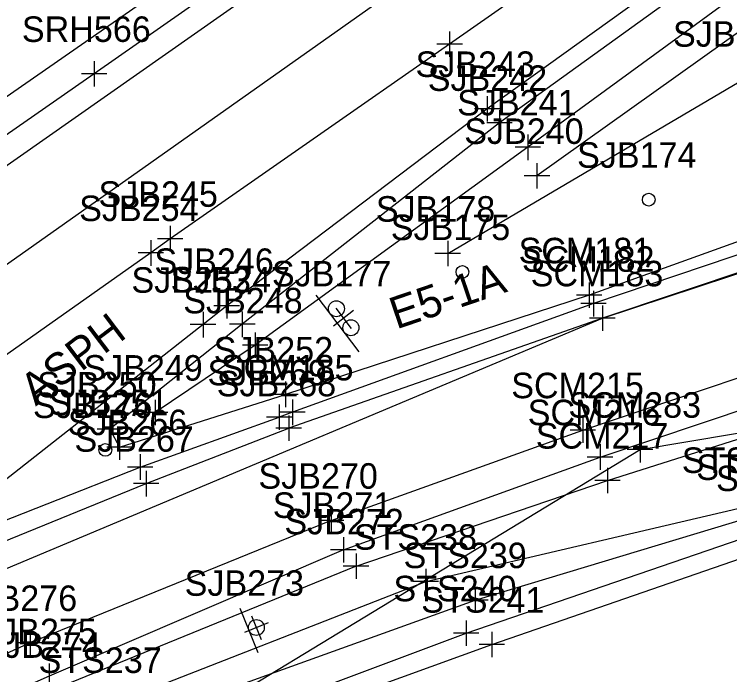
# Model space of a CAD drawing. Extents: x 941041 to 969446, y 397014 to 416764.
# Drawn here: x 951223.9 to 951336.1, y 402678.4 to 402781.9 of the extents above; entities that cross this region are included whole.
import ezdxf

# ---------------------------------------------------------------- set-up
doc = ezdxf.new("R2010")
doc.units = 0
for name, color, linetype in [('SURVEY - DRAINAGE - Area Shapes', 7, 'Continuous'), ('SURVEY - DTM - Breaklines', 7, 'Continuous'), ('SURVEY - DTM - Breaklines - Points - Locators', 7, 'Continuous'), ('SURVEY - DTM - Breaklines - Points - Numbers', 7, 'Continuous'), ('SURVEY - DTM - Spot Points - Locators', 7, 'Continuous'), ('SURVEY - DTM - Spot Points - Point Numbers', 7, 'Continuous'), ('SURVEY - TRAFFIC CONTROL - Signs - Points - Locators', 7, 'Continuous'), ('SURVEY - TRAFFIC CONTROL - Signs - Points - Numbers', 7, 'Continuous'), ('SURVEY - TRAFFIC CONTROL - Signs and Devices with Text', 7, 'Continuous'), ('SURVEY - TRANSPORTATION - Features', 7, 'Continuous'), ('SURVEY - TRANSPORTATION - Features - Points - Locators', 7, 'Continuous'), ('SURVEY - TRANSPORTATION - Features - Points - Numbers', 7, 'Continuous'), ('SURVEY - TRANSPORTATION - Features Text', 7, 'Continuous'), ('SURVEY - TRANSPORTATION - Roads', 7, 'Continuous'), ('SURVEY - TRANSPORTATION - Roads - Points - Locators', 7, 'Continuous'), ('SURVEY - TRANSPORTATION - Roads - Points - Numbers', 7, 'Continuous'), ('SURVEY - VEGETATION - Features - Points - Locators', 7, 'Continuous'), ('SURVEY - VEGETATION - Features - Points - Numbers', 7, 'Continuous'), ('SURVEY - VEGETATION - Features with Text', 7, 'Continuous')]:
    doc.layers.add(name, color=color, linetype=linetype)

msp = doc.modelspace()

# ---------------------------------------------------------------- linework, layer by layer
at = {"layer": 'SURVEY - DRAINAGE - Area Shapes'}
for points in [[(950765.73, 402528.11), (950855.07, 402487.28), (951056.09, 402625.14), (951609.08, 403015.7), (952524.78, 403657.05), (952475.83, 403724.71)], [(951056.09, 402625.14), (951316.12, 402734.28), (951765.36, 402882.47), (951798.09, 402895.65), (951826.87, 402922.65), (951854.04, 402976.32)]]:
    msp.add_lwpolyline(points, dxfattribs=at)
at = {"layer": 'SURVEY - DTM - Breaklines'}
for points in [[(951882.64, 403166.97), (951846.32, 403142.14), (951845.34, 403140.85), (951800.52, 403105.06), (951758.25, 403071.51), (951712.6, 403041.51), (951668.47, 403010.93), (951623.1, 402980.2), (951576.62, 402946.49), (951535.08, 402916.86), (951489.08, 402884.22), (951442.46, 402851.9), (951396.06, 402820.24), (951353.64, 402790.7), (951305.86, 402756.61)], [(951846.17, 403143.63), (951798.24, 403106.85), (951755.36, 403076.11), (951709.52, 403045.74), (951665.69, 403013.78), (951621.55, 402983.27), (951574.76, 402950.88), (951533.18, 402922.12), (951486.76, 402887.78), (951441.32, 402857.8), (951393.85, 402824.12), (951350.68, 402794.89), (951304.42, 402761.09), (951261.65, 402730.04), (951245.94, 402719.49)], [(951291.86, 402744.42), (951338.46, 402771.86), (951384.81, 402800.53), (951428.6, 402828.85), (951473.25, 402860.72), (951518.66, 402892.2), (951567.96, 402927.23), (951615.69, 402962.6), (951669.94, 403001.11), (951703.81, 403024.31), (951722.58, 403037.69)], [(951152.5, 402631.02), (951186.94, 402647.28), (951238.9, 402673.64), (951288.4, 402692.97), (951339.83, 402705.01), (951383.11, 402717.36), (951437.59, 402729.84), (951480.67, 402744.2), (951526.82, 402757.69), (951567.28, 402761.9), (951609.07, 402758.22), (951609.74, 402757.55)], [(951158.91, 402626.39), (951188.51, 402644.08), (951237.35, 402668.86), (951296.18, 402690.08), (951342.1, 402703.91), (951385.89, 402715.59), (951438.85, 402727.88), (951481.64, 402739.98), (951527.07, 402751.16), (951566.43, 402757.66), (951604.49, 402755.42), (951608.43, 402755.75)], [(951158.91, 402626.39), (951191.02, 402640.66), (951238.55, 402663.82), (951294.75, 402684.88), (951345.2, 402702.17), (951386.78, 402712.69), (951440.4, 402725.56), (951481.58, 402735.85), (951526.44, 402748.81), (951565.79, 402754.87), (951602.21, 402754.86), (951608.29, 402754.73)], [(951158.86, 402619.36), (951196.29, 402639.73), (951242.23, 402662.6), (951298.78, 402683.1), (951349.01, 402700.48), (951390.89, 402710.14), (951442.44, 402721.86), (951482.68, 402732.64), (951526.32, 402744.57), (951564.66, 402750.73), (951599.2, 402751.35), (951608.12, 402751.5)]]:
    msp.add_lwpolyline(points, dxfattribs=at)
at = {"layer": 'SURVEY - DTM - Breaklines - Points - Locators'}
for p, q in [((951304.42, 402763.09), (951304.42, 402759.09)), ((951306.42, 402761.09), (951302.42, 402761.09)), ((951305.86, 402758.61), (951305.86, 402754.61)), ((951307.86, 402756.61), (951303.86, 402756.61)), ((951291.86, 402746.42), (951291.86, 402742.42)), ((951293.86, 402744.42), (951289.86, 402744.42)), ((951261.65, 402732.04), (951261.65, 402728.04)), ((951263.65, 402730.04), (951259.65, 402730.04)), ((951245.94, 402721.49), (951245.94, 402717.49)), ((951247.94, 402719.49), (951243.94, 402719.49)), ((951288.4, 402694.97), (951288.4, 402690.97)), ((951290.4, 402692.97), (951286.4, 402692.97)), ((951296.18, 402692.08), (951296.18, 402688.08)), ((951298.18, 402690.08), (951294.18, 402690.08)), ((951294.75, 402686.88), (951294.75, 402682.88)), ((951296.75, 402684.88), (951292.75, 402684.88)), ((951298.78, 402685.1), (951298.78, 402681.1)), ((951300.78, 402683.1), (951296.78, 402683.1))]:
    msp.add_line(p, q, dxfattribs=at)
at = {"layer": 'SURVEY - DTM - Spot Points - Locators'}
for centre in [(951323.4, 402752.87), (951294.17, 402741.53), (951238.13, 402713.62)]:
    msp.add_circle(centre, 1, dxfattribs=at)
at = {"layer": 'SURVEY - TRAFFIC CONTROL - Signs - Points - Locators'}
for p, q in [((951277.1, 402735.48), (951273.92, 402733.05)), ((951274.29, 402735.85), (951276.72, 402732.68)), ((951261.06, 402687.6), (951262.57, 402683.89)), ((951263.67, 402686.5), (951259.96, 402684.99))]:
    msp.add_line(p, q, dxfattribs=at)
at = {"layer": 'SURVEY - TRAFFIC CONTROL - Signs and Devices with Text'}
for p, q in [((951277.99, 402728.99), (951271.2, 402737.89)), ((951262.1, 402681.81), (951259.27, 402688.76))]:
    msp.add_line(p, q, dxfattribs=at)
for centre in [(951274.39, 402735.77), (951276.67, 402732.79), (951261.83, 402685.77)]:
    msp.add_circle(centre, 1.25, dxfattribs=at)
at = {"layer": 'SURVEY - TRANSPORTATION - Features'}
for points in [[(951856.72, 403212.68), (951764.5, 403147.89), (951717.58, 403116.6), (951672.86, 403085.82), (951622.89, 403050.6), (951589.61, 403026.67), (951541.47, 402992.46), (951493.88, 402958.88), (951445.62, 402924.24), (951399.07, 402891.81), (951350.72, 402858.88), (951303.21, 402826.01), (951256.16, 402792.29), (951210.71, 402760.72), (951159.21, 402724.85), (951109.63, 402690.18), (951062.08, 402656.92), (951014.84, 402623.15), (950965.73, 402588.73), (950917.42, 402555.24)], [(951845.47, 403150.79), (951794.85, 403112.74), (951750.76, 403081.68), (951706.8, 403050.62), (951661.08, 403019.6), (951617.49, 402989.41), (951570.55, 402956.66), (951529.62, 402928.23), (951481.56, 402894.72), (951437.37, 402863.29), (951389.55, 402829.63), (951347.66, 402799.3), (951299.97, 402764.93), (951259.62, 402733.33), (951238.85, 402716.85), (951240.37, 402714.07), (951266.38, 402722.33)], [(951846.56, 403091.78), (951845.62, 403090.54), (951844.19, 403053.45), (951841.06, 403003.88), (951840.1, 402982.66), (951838.45, 402972.77), (951834.7, 402957.88), (951827.04, 402938.23), (951820.46, 402926.15), (951809.1, 402913.09), (951795.85, 402902.54), (951764.02, 402888.59), (951699.7, 402866.96), (951667.03, 402856.79), (951633.83, 402847.29), (951594.02, 402835.22), (951574.16, 402829.05), (951546.44, 402816.84), (951480.21, 402794.6), (951425.64, 402777.13), (951361.86, 402755.1), (951314.06, 402737.89), (951266.38, 402722.33)], [(951277.47, 402695.38), (951316.92, 402708.83), (951373, 402726.62), (951429.72, 402744.66), (951491.99, 402764.58), (951552.79, 402784.52), (951610.6, 402803.9), (951656.17, 402821.45), (951718.78, 402842.22), (951766.16, 402854.36), (951780.18, 402854.15), (951793.68, 402852.43), (951804.96, 402846.44), (951811.85, 402837.56), (951816.74, 402824)], [(951277.47, 402695.38), (951229.93, 402676.01), (951182.94, 402653.47), (951149.42, 402637.26), (951104.36, 402612.66), (951061.62, 402587.4), (951008.79, 402554.6), (950963.63, 402525.34), (950917.31, 402495.02), (950873.37, 402466.44), (950824.39, 402434.67), (950781.46, 402406.46), (950725.98, 402369.8), (950683.44, 402341.18), (950630.92, 402306.31), (950585.33, 402275.11), (950540.58, 402246.89), (950498.56, 402218.79), (950452.91, 402189.54), (950403.9, 402158.05), (950354.41, 402126.88)]]:
    msp.add_lwpolyline(points, dxfattribs=at)
at = {"layer": 'SURVEY - TRANSPORTATION - Features - Points - Locators'}
for p, q in [((951299.97, 402766.93), (951299.97, 402762.93)), ((951301.97, 402764.93), (951297.97, 402764.93)), ((951314.06, 402739.89), (951314.06, 402735.89)), ((951316.06, 402737.89), (951312.06, 402737.89)), ((951259.62, 402735.33), (951259.62, 402731.33)), ((951261.62, 402733.33), (951257.62, 402733.33)), ((951266.38, 402724.33), (951266.38, 402720.33)), ((951268.38, 402722.33), (951264.38, 402722.33)), ((951238.85, 402718.85), (951238.85, 402714.85)), ((951240.85, 402716.85), (951236.85, 402716.85)), ((951240.37, 402716.07), (951240.37, 402712.07)), ((951242.37, 402714.07), (951238.37, 402714.07)), ((951316.92, 402710.83), (951316.92, 402706.83)), ((951318.92, 402708.83), (951314.92, 402708.83)), ((951277.47, 402697.38), (951277.47, 402693.38)), ((951279.47, 402695.38), (951275.47, 402695.38))]:
    msp.add_line(p, q, dxfattribs=at)
at = {"layer": 'SURVEY - TRANSPORTATION - Roads'}
for points in [[(951858.06, 403203.77), (951808.39, 403168.94), (951765.12, 403138.61), (951722.92, 403109), (951677.22, 403076.95), (951628.72, 403042.91), (951593.38, 403018.09), (951546.63, 402985.29), (951497.78, 402951.07), (951450.21, 402917.78), (951402.73, 402884.45), (951356.41, 402851.91), (951307.81, 402817.83), (951261.24, 402785.24), (951215.15, 402752.96), (951165.07, 402717.74), (951114.38, 402682.19), (951068.41, 402650.05), (951019.3, 402615.59), (950970.87, 402581.82), (950921.09, 402547.35)], [(951799.91, 403167.92), (951765.7, 403143.84), (951722.98, 403113.79), (951681.01, 403084.4), (951636.93, 403053.52), (951591.07, 403021.41), (951548.97, 402991.96), (951506.9, 402962.52), (951461.04, 402930.25), (951416.05, 402898.59), (951370.52, 402866.66), (951326.63, 402835.85), (951281.83, 402804.38), (951236.39, 402772.61), (951191.53, 402741.41), (951141.44, 402706.16), (951090.99, 402670.89), (951041.99, 402636.44), (950997.25, 402605.16), (950947.61, 402570.96)], [(951846.26, 403165.91), (951785.95, 403123.91), (951742.66, 403093.3), (951698.88, 403062.61), (951653.78, 403030.96), (951609.85, 403000.51), (951563.27, 402967.88), (951522.4, 402938.86), (951473.6, 402904.83), (951429.78, 402874.17), (951382.72, 402841.04), (951339.82, 402810.62), (951292.16, 402777.26), (951248.3, 402746.75), (951245.27, 402744.51), (951200.71, 402713.1), (951156.14, 402681.85), (951111.63, 402650.98), (951070.06, 402621.38)], [(951848.45, 403157.23), (951792.22, 403116.66), (951747.92, 403084.66), (951704.82, 403054.15), (951659.86, 403022.58), (951616, 402991.97), (951569.24, 402959.23), (951528.22, 402930.38), (951479.58, 402896.46), (951435.74, 402865.6), (951388.12, 402832.25), (951346.18, 402801.69), (951298.05, 402767.12), (951257.18, 402736.22), (951253.47, 402733.27), (951213.31, 402701.79), (951214.38, 402699.39), (951243.59, 402710.94), (951265.42, 402718.75)], [(951839.36, 402956.2), (951831.8, 402938.12), (951824.82, 402924.58), (951812.18, 402910.34), (951797.13, 402897.96), (951784.98, 402891.23), (951765.13, 402883.6), (951713.83, 402867.13), (951667.99, 402853.17), (951635.64, 402842.16), (951596.86, 402828.93), (951575.85, 402822.32), (951547.75, 402813.45), (951504.97, 402799.57), (951480.95, 402791.51), (951426.84, 402773.73), (951362.66, 402752.74), (951314.74, 402736.56), (951267.51, 402719.52), (951265.42, 402718.75)], [(951838.82, 402949.53), (951834.35, 402936.96), (951826.87, 402922.65), (951814.29, 402908), (951798.09, 402895.65), (951785.66, 402889.57), (951765.36, 402882.47), (951714.37, 402865.61), (951668.43, 402850.51), (951636.44, 402839.9), (951597.52, 402827.1), (951576.73, 402820.37), (951548.16, 402811.05), (951505.55, 402797.08), (951481.9, 402789.14), (951427.76, 402771.42), (951363.34, 402750.09), (951316.12, 402734.28), (951266.91, 402717.03)], [(951273.58, 402702.54), (951313.07, 402716.73), (951371.43, 402736.36), (951424.82, 402753.82), (951488.51, 402774.76), (951548.11, 402794.58), (951608.67, 402814.56), (951652.69, 402828.65), (951716.09, 402849.74), (951762.86, 402865.2), (951780.27, 402870.18), (951814.27, 402865.67), (951829.77, 402849.1), (951832.66, 402840.42)], [(951275.49, 402697.96), (951315.76, 402712.5), (951372.05, 402731.36), (951427.89, 402750.05), (951489.84, 402770.02), (951550.95, 402790.11), (951608.9, 402809), (951655.28, 402824.8), (951717.33, 402844.53), (951764.59, 402860.4), (951780, 402860.61), (951793.78, 402858.95), (951808.21, 402851.92), (951815.2, 402839.55), (951821.02, 402827.46)], [(951070.06, 402621.38), (951108.64, 402644.04), (951150.46, 402666.69), (951193.92, 402687.42), (951213.84, 402695.87), (951244.53, 402708.34), (951266.91, 402717.03)], [(951273.58, 402702.54), (951226.33, 402683.36), (951179.98, 402662.49), (951179.16, 402662.13), (951145.66, 402645.64), (951099.17, 402620.35), (951056.11, 402594.7), (951003.51, 402562.73), (950957.51, 402534.28), (950910.56, 402504.56), (950866.01, 402476.08), (950817.84, 402445.22), (950772.71, 402415.92), (950764.72, 402410.43)], [(951275.49, 402697.96), (951229.31, 402678.15), (951181.44, 402656.91), (951181.74, 402656.94), (951148.26, 402640.38), (951102.14, 402615.54), (951058.64, 402589.79), (951006.93, 402557.14), (950961.95, 402527.72), (950915.55, 402497.09), (950871.98, 402468.58), (950823.25, 402436.78), (950779.92, 402408.15), (950724.88, 402372.06), (950681.7, 402343.42), (950629.67, 402308.48), (950583.95, 402278.02), (950540.12, 402249.45), (950496.82, 402221.18), (950451.35, 402191.92), (950402.08, 402160.33), (950352.8, 402129.06)]]:
    msp.add_lwpolyline(points, dxfattribs=at)
at = {"layer": 'SURVEY - TRANSPORTATION - Roads - Points - Locators'}
for p, q in [((951292.16, 402779.26), (951292.16, 402775.26)), ((951294.16, 402777.26), (951290.16, 402777.26)), ((951236.39, 402774.61), (951236.39, 402770.61)), ((951238.39, 402772.61), (951234.39, 402772.61)), ((951298.05, 402769.12), (951298.05, 402765.12)), ((951300.05, 402767.12), (951296.05, 402767.12)), ((951248.3, 402748.75), (951248.3, 402744.75)), ((951245.27, 402746.51), (951245.27, 402742.51)), ((951250.3, 402746.75), (951246.3, 402746.75)), ((951247.27, 402744.51), (951243.27, 402744.51)), ((951257.18, 402738.22), (951257.18, 402734.22)), ((951314.74, 402738.56), (951314.74, 402734.56)), ((951259.18, 402736.22), (951255.18, 402736.22)), ((951316.74, 402736.56), (951312.74, 402736.56)), ((951316.12, 402736.28), (951316.12, 402732.28)), ((951253.47, 402735.27), (951253.47, 402731.27)), ((951318.12, 402734.28), (951314.12, 402734.28)), ((951255.47, 402733.27), (951251.47, 402733.27)), ((951267.51, 402721.52), (951267.51, 402717.52)), ((951265.42, 402720.75), (951265.42, 402716.75)), ((951269.51, 402719.52), (951265.51, 402719.52)), ((951267.42, 402718.75), (951263.42, 402718.75)), ((951266.91, 402719.03), (951266.91, 402715.03)), ((951313.07, 402718.73), (951313.07, 402714.73)), ((951268.91, 402717.03), (951264.91, 402717.03)), ((951315.07, 402716.73), (951311.07, 402716.73)), ((951315.76, 402714.5), (951315.76, 402710.5)), ((951243.59, 402712.94), (951243.59, 402708.94)), ((951317.76, 402712.5), (951313.76, 402712.5)), ((951245.59, 402710.94), (951241.59, 402710.94)), ((951244.53, 402710.34), (951244.53, 402706.34)), ((951246.53, 402708.34), (951242.53, 402708.34)), ((951273.58, 402704.54), (951273.58, 402700.54)), ((951275.58, 402702.54), (951271.58, 402702.54)), ((951275.49, 402699.96), (951275.49, 402695.96)), ((951277.49, 402697.96), (951273.49, 402697.96)), ((951226.33, 402685.36), (951226.33, 402681.36)), ((951228.33, 402683.36), (951224.33, 402683.36)), ((951229.31, 402680.15), (951229.31, 402676.15))]:
    msp.add_line(p, q, dxfattribs=at)
at = {"layer": 'SURVEY - VEGETATION - Features - Points - Locators'}
for p, q in [((951322.04, 402715.67), (951322.04, 402711.67)), ((951324.04, 402713.67), (951320.04, 402713.67))]:
    msp.add_line(p, q, dxfattribs=at)
at = {"layer": 'SURVEY - VEGETATION - Features with Text'}
msp.add_lwpolyline([(951228.2, 402619.62), (951212.51, 402647.2), (951322.04, 402713.67), (951373.8, 402722.37), (951404.06, 402729.74), (951451.48, 402747.35), (951523.17, 402774.05), (951568.22, 402788.21), (951587.47, 402760.6), (951228.2, 402619.62)], dxfattribs=at)

# ---------------------------------------------------------------- texts
at = {"layer": 'SURVEY - DTM - Breaklines - Points - Numbers'}
for s, p in [('SJB179', (951327.21, 402776.86)), ('SJB241', (951293.34, 402766.09)), ('SJB240', (951294.45, 402761.61)), ('SJB178', (951280.58, 402749.42)), ('SJB248', (951250.36, 402735.04)), ('SJB249', (951234.69, 402724.49)), ('STS245', (951328.59, 402710.01)), ('STS244', (951330.86, 402708.91)), ('STS243', (951333.96, 402707.17)), ('STS238', (951277.12, 402697.97)), ('STS239', (951284.93, 402695.08)), ('STS240', (951283.34, 402689.88)), ('STS241', (951287.7, 402688.1)), ('STS237', (951227.66, 402678.64))]:
    msp.add_text(s, height=4, dxfattribs=at).set_placement(p)
at = {"layer": 'SURVEY - DTM - Spot Points - Point Numbers'}
for s, p in [('SJB174', (951312.16, 402757.87)), ('SJB175', (951282.93, 402746.53)), ('SJB176', (951226.78, 402718.62))]:
    msp.add_text(s, height=4, dxfattribs=at).set_placement(p)
at = {"layer": 'SURVEY - TRAFFIC CONTROL - Signs - Points - Numbers'}
for s, p in [('SJB177', (951264.27, 402739.27)), ('SJB273', (951250.58, 402690.74))]:
    msp.add_text(s, height=4, dxfattribs=at).set_placement(p)
at = {"layer": 'SURVEY - TRAFFIC CONTROL - Signs and Devices with Text'}
msp.add_text('E5-1A', height=5, rotation=18.7798, dxfattribs=at).set_placement((951283.8, 402732.5))
at = {"layer": 'SURVEY - TRANSPORTATION - Features - Points - Numbers'}
for s, p in [('SJB242', (951288.73, 402769.93)), ('SCM181', (951302.98, 402742.89)), ('SJB247', (951248.38, 402738.33)), ('SJB252', (951255.14, 402727.33)), ('SJB250', (951227.44, 402721.85)), ('SJB251', (951229.29, 402719.07)), ('SCM217', (951305.68, 402713.83)), ('SJB272', (951266.23, 402700.38)), ('SJB274', (951218.69, 402681.01))]:
    msp.add_text(s, height=4, dxfattribs=at).set_placement(p)
at = {"layer": 'SURVEY - TRANSPORTATION - Features Text'}
msp.add_text('ASPH', height=5, rotation=37.1467, dxfattribs=at).set_placement((951227.21, 402720.41))
at = {"layer": 'SURVEY - TRANSPORTATION - Roads - Points - Numbers'}
for s, p in [('SRH566', (951225.04, 402777.61)), ('SJB243', (951286.81, 402772.12)), ('SJB245', (951237.06, 402751.75)), ('SJB254', (951234.03, 402749.51)), ('SJB246', (951245.83, 402741.22)), ('SCM182', (951303.5, 402741.56)), ('SCM183', (951304.88, 402739.28)), ('SJB253', (951242.23, 402738.27)), ('SCM185', (951256.27, 402724.52)), ('SJB269', (951254.16, 402723.75)), ('SJB268', (951255.62, 402722.03)), ('SCM215', (951301.83, 402721.73)), ('SCM216', (951304.41, 402717.5)), ('SJB266', (951232.25, 402715.94)), ('SJB267', (951233.29, 402713.34)), ('SJB270', (951262.16, 402707.54)), ('SJB271', (951264.41, 402702.96)), ('SJB276', (951214.98, 402688.36)), ('SJB275', (951218.07, 402683.15))]:
    msp.add_text(s, height=4, dxfattribs=at).set_placement(p)
at = {"layer": 'SURVEY - VEGETATION - Features - Points - Numbers'}
msp.add_text('SCM283', height=4, dxfattribs=at).set_placement((951310.8, 402718.67))

doc.saveas('drawing.dxf')
